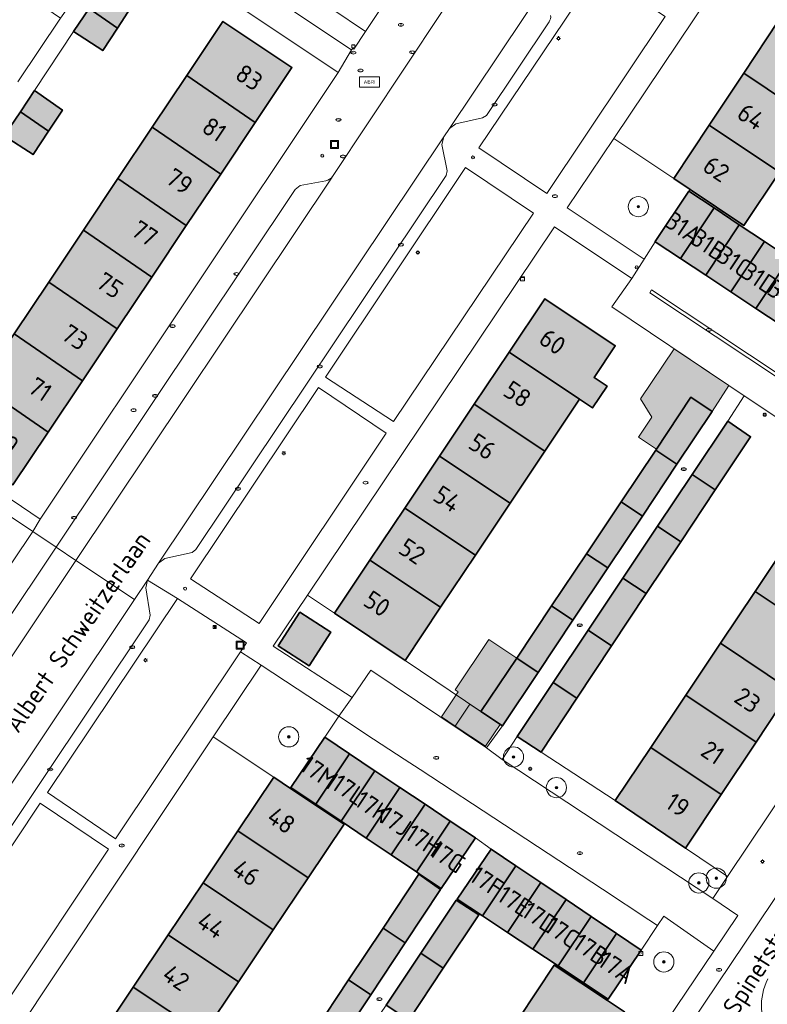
# Model space of a CAD drawing. Header units: metres. Extents: x 125349 to 128236, y 501602 to 503797.
# Tile 389 of 656: x 126907 to 126981, y 502274 to 502371. Entities that reach past the tile are written whole.
import ezdxf
from ezdxf.enums import TextEntityAlignment as Align

# ---------------------------------------------------------------- set-up
doc = ezdxf.new("R2010")
doc.units = ezdxf.units.M
doc.layers.get('0').update_dxf_attribs({"linetype": 'CONTINUOUS'})
for name, color, linetype, lineweight in [('B-WE-GR-BEPLANTING_CULTUUR_HEESTERS-GV', 90, 'CONTINUOUS', 18), ('B-WE-GR-BOOM-S-500', 90, 'CONTINUOUS', 18), ('B-WE-GR-GROENVOORZIENING-GV', 80, 'CONTINUOUS', 18), ('B-WE-IE-MEUBILAIR-S', 7, 'CONTINUOUS', 18), ('B-WE-IE-MEUBILAIR_WEGMEUBILAIR-S', 7, 'CONTINUOUS', 18), ('B-WE-IE-MEUBILAIR_WEGMEUBILAIR_AFVALBAK-S', 7, 'CONTINUOUS', 18), ('B-WE-IE-TERREINAFSCHEIDING_KUNSTMATIG_MUUR-G', 90, 'IE-TERREINAFSCHEIDING_KUNSTMATIG-SO', 18), ('B-WE-OG-BEBOUWING-GV', 7, 'CONTINUOUS', 35), ('B-WE-OG-BEBOUWING-T18', 10, 'CONTINUOUS', 18), ('B-WE-OG-BEBOUWING_OVERBOUWING-GV', 7, 'CONTINUOUS', 18), ('B-WE-OG-BEBOUWING_SCHUUR-GV', 7, 'CONTINUOUS', 18), ('B-WE-OG-TERREIN_BEGROEID-GV', 7, 'CONTINUOUS', 18), ('B-WE-OG-TERREIN_ERF-GV', 7, 'CONTINUOUS', 18), ('B-WE-OG-TOPOGRAFIE-T18', 10, 'CONTINUOUS', 18), ('B-WE-VH-GESLOTENVERHARDING_ASFALT-GV', 10, 'CONTINUOUS', 18), ('B-WE-VH-GESLOTENVERHARDING_BETON-GV', 10, 'CONTINUOUS', 18), ('B-WE-VH-OPENVERHARDING-GV', 90, 'CONTINUOUS', 18), ('B-WE-VH-OPENVERHARDING_BETONSTRAATSTEEN-GV', 90, 'CONTINUOUS', 18)]:
    doc.layers.add(name, color=color, linetype=linetype, lineweight=lineweight)
for name, color, linetype, lineweight, true_color in [('B-WE-OG-BEBOUWING-V', 7, 'CONTINUOUS', 18, 0xcc646e), ('B-WE-OG-BEBOUWING_OVERBOUWING-V', 7, 'CONTINUOUS', 18, 0xcc646e), ('B-WE-OG-BEBOUWING_SCHUUR-V', 7, 'CONTINUOUS', 18, 0xcc646e)]:
    doc.layers.add(name, color=color, linetype=linetype, lineweight=lineweight, true_color=true_color)
doc.styles.add('NLCS-ISO', font='NLCS-ISO.ttf')
doc.styles.add('NLCS-ISO-M1000-T18', font='NLCS-ISO.ttf', dxfattribs={"height": 1.8})
doc.linetypes.add('IE-TERREINAFSCHEIDING_KUNSTMATIG-SO', pattern='A,4,[82,NLCS.SHX,S=0.75,R=90,X=0,Y=0],4,-2', length=10)

# ---------------------------------------------------------------- blocks, each defined once
blk = doc.blocks.new('SIE-WEG_AFVALBAK-SO')
at = {"color": 0, "linetype": 'ByBlock', "lineweight": 18}
for points in [[(-2, -2), (2, -2), (2, 2), (-2, 2)], [(-1.5, -1.5), (1.5, -1.5), (1.5, 1.5), (-1.5, 1.5)]]:
    blk.add_lwpolyline(points, close=True, dxfattribs=at)
blk = doc.blocks.new('SIE-MEUBILAIR_BORD_LOCATIEPAAL-SO')
blk.add_lwpolyline([(-0.75, -0.75), (0.75, -0.75), (0.75, 0.75), (-0.75, 0.75)], close=True)
at = {"style": 'NLCS-ISO'}
blk.add_text('lp', height=0.75, dxfattribs=at).set_placement((0.01, 0.12), align=Align.MIDDLE_CENTER)
blk = doc.blocks.new('SIE-MEUBILAIR_BORD_INFORMATIE-SO')
h = blk.add_hatch(color=256)
h.dxf.hatch_style = 1
h.paths.add_polyline_path([(0.13, 0.2), (-0.33, 0.2), (-0.33, 0.08), (-0.13, 0.08), (-0.13, -0.65), (0.13, -0.65)])
h = blk.add_hatch(color=256)
h.dxf.hatch_style = 1
edge = h.paths.add_edge_path()
edge.add_arc((0, 0.5), 0.149, 0, 360)
for points in [[(-0.75, -0.75), (0.75, -0.75), (0.75, 0.75), (-0.75, 0.75)], [(0.13, 0.2), (-0.33, 0.2), (-0.33, 0.08), (-0.13, 0.08), (-0.13, -0.65), (0.13, -0.65)]]:
    blk.add_lwpolyline(points, close=True)
blk.add_circle((0, 0.5), 0.149)
blk = doc.blocks.new('SIE-MEUBILAIR_KAST_CAI-SO')
for points in [[(-1, 1), (1, 1), (1, 0.84), (-1, 0.84)], [(-1, 0.76), (1, 0.76), (1, -1), (-1, -1)]]:
    blk.add_lwpolyline(points, close=True)
at = {"style": 'NLCS-ISO'}
blk.add_text('cai', height=0.75, dxfattribs=at).set_placement((0, 0), align=Align.MIDDLE_CENTER)
blk = doc.blocks.new('SIE-MEUBILAIR_KAST_ELEKTRA-SO')
for points in [[(-1, 1), (1, 1), (1, 0.84), (-1, 0.84)], [(-1, 0.76), (1, 0.76), (1, -1), (-1, -1)]]:
    blk.add_lwpolyline(points, close=True)
at = {"style": 'NLCS-ISO'}
blk.add_text('et', height=0.75, dxfattribs=at).set_placement((0, 0), align=Align.MIDDLE_CENTER)
blk = doc.blocks.new('SIE-MEUBILAIR_PAAL_LICHTMAST-SO')
for points in [[(-0.62, 0), (-1, 0)], [(-0.71, 0.71), (-0.44, 0.44)], [(0, 1), (0, 0.62)], [(0.44, 0.44), (0.71, 0.71)], [(1, 0), (0.62, 0)], [(-0.71, -0.71), (-0.44, -0.44)], [(0, -0.62), (0, -1)], [(0.44, -0.44), (0.71, -0.71)]]:
    blk.add_lwpolyline(points)
blk.add_circle((0, 0), 0.5)
blk = doc.blocks.new('SIE-MEUBILAIR_PAAL_AFSLUITPAAL-SO')
blk.add_circle((0, 0), 0.75)
at = {"style": 'NLCS-ISO'}
blk.add_text('af', height=0.75, dxfattribs=at).set_placement((0, 0.05), align=Align.MIDDLE_CENTER)
blk = doc.blocks.new('SIE-MEUBILAIR_PAAL_HALTEPAAL-SO')
blk.add_circle((0, 0), 0.75)
at = {"style": 'NLCS-ISO'}
blk.add_text('ht', height=0.75, dxfattribs=at).set_placement((0, 0.06), align=Align.MIDDLE_CENTER)
blk = doc.blocks.new('SIE-MEUBILAIR_PUT_KOLK-SO')
blk.add_ellipse((0, 0), major_axis=(1.25, 0), ratio=0.54)
at = {"style": 'NLCS-ISO'}
blk.add_text('klk', height=0.75, dxfattribs=at).set_placement((0.03, 0), align=Align.MIDDLE_CENTER)
blk = doc.blocks.new('SIE-MEUBILAIR_PUT_RIOOLPUT-SO')
blk.add_ellipse((0, 0), major_axis=(1.25, 0), ratio=0.54)
at = {"style": 'NLCS-ISO'}
blk.add_text('ri', height=0.75, dxfattribs=at).set_placement((-0.04, 0.07), align=Align.MIDDLE_CENTER)
blk = doc.blocks.new('SIE-MEUBILAIR_PUT_WATERLEIDINGPUT-SO')
blk.add_ellipse((0, 0), major_axis=(1.25, 0), ratio=0.54)
at = {"style": 'NLCS-ISO'}
blk.add_text('wl', height=0.75, dxfattribs=at).set_placement((-0.14, 0), align=Align.MIDDLE_CENTER)
blk = doc.blocks.new('SIE-MEUBILAIR_PUT_BRANDKRAAN-SO')
blk.add_ellipse((0, 0), major_axis=(1.25, 0), ratio=0.54)
at = {"style": 'NLCS-ISO'}
blk.add_text('bk', height=0.75, dxfattribs=at).set_placement((0.03, 0), align=Align.MIDDLE_CENTER)
blk = doc.blocks.new('SIE-WEG_ABRI-SO')
blk.add_lwpolyline([(-5, -2.5), (5, -2.5), (5, 2.5), (-5, 2.5)], close=True)
at = {"style": 'NLCS-ISO'}
blk.add_text('ABRI', height=1.8, dxfattribs=at).set_placement((0, 0), align=Align.MIDDLE_CENTER)
blk = doc.blocks.new('SGR-BOOM_01-SO')
at = {"linetype": 'ByBlock', "lineweight": 18}
h = blk.add_hatch(color=0, dxfattribs=at)
h.dxf.hatch_style = 1
edge = h.paths.add_edge_path()
edge.add_arc((0, 0), 0.25, 0, 360)
at = {"color": 0, "linetype": 'ByBlock', "lineweight": 18}
for radius in [2, 0.25]:
    blk.add_circle((0, 0), radius, dxfattribs=at)

msp = doc.modelspace()

# ---------------------------------------------------------------- hatches: boundary and pattern name
at = {"layer": 'B-WE-OG-BEBOUWING-V'}
for points in [[(126915.582, 502374.375), (126914.184, 502372.335), (126916.997, 502370.404), (126918.384, 502372.522)], [(126914.184, 502372.335), (126912.633, 502370.071), (126915.534, 502368.17), (126916.997, 502370.404)], [(126923.844, 502365.702), (126930.622, 502361.049), (126934.254, 502366.483), (126927.424, 502371.061)], [(126978.991, 502365.944), (126985.94, 502361.286), (126989.359, 502366.437), (126982.412, 502371.096)], [(126920.434, 502360.597), (126927.21, 502355.945), (126930.622, 502361.049), (126923.844, 502365.702)], [(126978.991, 502365.944), (126975.569, 502360.792), (126982.52, 502356.134), (126985.94, 502361.286)], [(126910.173, 502360.199), (126911.534, 502362.265), (126908.782, 502364.217), (126907.382, 502362.115)], [(126910.173, 502360.199), (126907.382, 502362.115), (126905.782, 502359.713), (126908.634, 502357.862)], [(126920.434, 502360.597), (126917.025, 502355.493), (126923.799, 502350.841), (126927.21, 502355.945)], [(126975.569, 502360.792), (126972.059, 502355.507), (126973.675, 502354.426), (126979.014, 502350.852), (126982.52, 502356.134)], [(126923.799, 502350.841), (126917.025, 502355.493), (126913.621, 502350.398), (126920.382, 502345.729)], [(126973.561, 502354.256), (126970.211, 502349.252), (126970.233, 502349.237), (126972.742, 502347.573), (126976.066, 502352.583)], [(126975.231, 502345.921), (126978.549, 502350.924), (126976.066, 502352.583), (126972.742, 502347.573)], [(126981.033, 502349.264), (126978.549, 502350.924), (126975.231, 502345.921), (126977.72, 502344.27)], [(126916.954, 502340.6), (126920.382, 502345.729), (126913.621, 502350.398), (126910.182, 502345.25)], [(126981.033, 502349.264), (126977.72, 502344.27), (126980.2, 502342.624), (126983.51, 502347.61)], [(126980.2, 502342.624), (126982.689, 502340.972), (126985.993, 502345.951), (126983.51, 502347.61)], [(126913.531, 502335.48), (126916.954, 502340.6), (126910.182, 502345.25), (126906.762, 502340.129)], [(126962.727, 502333.645), (126964.01, 502332.788), (126965.454, 502334.951), (126964.17, 502335.808), (126966.262, 502338.943), (126959.308, 502343.597), (126955.754, 502338.292)], [(126913.531, 502335.48), (126906.762, 502340.129), (126903.363, 502335.041), (126910.131, 502330.393)], [(126962.727, 502333.645), (126955.754, 502338.292), (126952.312, 502333.154), (126959.298, 502328.506)], [(126903.363, 502335.041), (126899.818, 502329.734), (126906.642, 502325.173), (126910.131, 502330.393)], [(126959.298, 502328.506), (126952.312, 502333.154), (126948.868, 502328.012), (126955.866, 502323.363)], [(126972.381, 502327.208), (126975.868, 502332.438), (126973.766, 502333.839), (126970.274, 502328.614)], [(126977.419, 502331.486), (126973.889, 502326.201), (126976.174, 502324.676), (126979.669, 502329.935)], [(126972.381, 502327.208), (126970.274, 502328.614), (126966.844, 502323.481), (126968.957, 502322.072)], [(126955.866, 502323.363), (126948.868, 502328.012), (126945.423, 502322.871), (126952.423, 502318.203)], [(126970.461, 502321.068), (126972.758, 502319.535), (126976.174, 502324.676), (126973.889, 502326.201)], [(126965.532, 502316.934), (126968.957, 502322.072), (126966.844, 502323.481), (126963.413, 502318.347)], [(126948.981, 502313.044), (126952.423, 502318.203), (126945.423, 502322.871), (126941.972, 502317.719)], [(126969.341, 502314.393), (126972.758, 502319.535), (126970.461, 502321.068), (126967.032, 502315.933)], [(126983.545, 502319.75), (126980.115, 502314.618), (126987.055, 502309.977), (126990.475, 502315.115)], [(126965.532, 502316.934), (126963.413, 502318.347), (126959.959, 502313.179), (126962.085, 502311.764)], [(126945.462, 502307.77), (126948.981, 502313.044), (126941.972, 502317.719), (126938.458, 502312.473)], [(126969.341, 502314.393), (126967.032, 502315.933), (126963.582, 502310.767), (126965.904, 502309.221)], [(126976.685, 502309.486), (126983.634, 502304.838), (126987.055, 502309.977), (126980.115, 502314.618)], [(126935.047, 502312.549), (126932.9, 502309.225), (126935.958, 502307.25), (126938.106, 502310.574)], [(126958.64, 502306.597), (126962.085, 502311.764), (126959.959, 502313.179), (126956.511, 502308.019)], [(126960.132, 502305.6), (126962.463, 502304.043), (126965.904, 502309.221), (126963.582, 502310.767)], [(126973.244, 502304.337), (126980.205, 502299.686), (126983.634, 502304.838), (126976.685, 502309.486)], [(126952.966, 502302.715), (126955.118, 502301.314), (126958.64, 502306.597), (126956.511, 502308.019)], [(126956.568, 502300.264), (126958.92, 502298.711), (126962.463, 502304.043), (126960.132, 502305.6)], [(126976.759, 502294.509), (126980.205, 502299.686), (126973.244, 502304.337), (126969.78, 502299.154)], [(126939.962, 502298.532), (126937.5, 502300.18), (126934.159, 502295.19), (126936.627, 502293.538), (126936.632, 502293.545), (126939.96, 502298.529)], [(126976.759, 502294.509), (126969.78, 502299.154), (126966.274, 502293.907), (126973.228, 502289.204)], [(126939.962, 502298.532), (126939.96, 502298.529), (126936.632, 502293.545), (126936.627, 502293.538), (126939.044, 502291.92), (126939.12, 502291.869), (126942.455, 502296.864), (126942.412, 502296.892)], [(126934.105, 502295.11), (126932.46, 502296.211), (126928.912, 502290.911), (126935.861, 502286.256), (126939.413, 502291.557)], [(126944.95, 502295.198), (126942.455, 502296.864), (126939.12, 502291.869), (126941.608, 502290.193)], [(126944.95, 502295.198), (126941.608, 502290.193), (126944.096, 502288.517), (126947.445, 502293.532)], [(126944.096, 502288.517), (126946.584, 502286.841), (126949.94, 502291.866), (126947.445, 502293.532)], [(126946.584, 502286.841), (126946.855, 502286.659), (126949.019, 502285.201), (126952.435, 502290.2), (126949.94, 502291.866)], [(126925.46, 502285.753), (126932.415, 502281.114), (126935.861, 502286.256), (126928.912, 502290.911)], [(126953.115, 502282.498), (126956.423, 502287.453), (126953.97, 502289.105), (126950.62, 502284.151)], [(126953.115, 502282.498), (126955.616, 502280.841), (126958.911, 502285.777), (126956.423, 502287.453)], [(126943.285, 502281.284), (126945.469, 502279.825), (126948.969, 502285.101), (126946.818, 502286.603)], [(126925.46, 502285.753), (126922.007, 502280.595), (126928.968, 502275.971), (126932.415, 502281.114)], [(126958.117, 502279.185), (126961.399, 502284.101), (126958.911, 502285.777), (126955.616, 502280.841)], [(126947.011, 502278.794), (126949.243, 502277.302), (126952.772, 502282.599), (126950.52, 502284.051)], [(126958.117, 502279.185), (126960.618, 502277.528), (126963.888, 502282.424), (126961.399, 502284.101)], [(126966.376, 502280.748), (126963.888, 502282.424), (126960.618, 502277.528), (126963.12, 502275.871)], [(126928.968, 502275.971), (126922.007, 502280.595), (126918.548, 502275.428), (126925.5, 502270.795)], [(126942.055, 502274.679), (126945.469, 502279.825), (126943.285, 502281.284), (126939.869, 502276.141)], [(126966.376, 502280.748), (126963.12, 502275.871), (126965.579, 502274.242), (126968.829, 502279.096)], [(126945.818, 502272.161), (126949.243, 502277.302), (126947.011, 502278.794), (126943.583, 502273.657)], [(126963.67, 502267.722), (126967.179, 502272.991), (126965.49, 502274.109), (126960.226, 502277.594), (126956.711, 502272.322)], [(126942.055, 502274.679), (126939.869, 502276.141), (126936.449, 502270.993), (126938.638, 502269.528)], [(126922.054, 502265.653), (126925.5, 502270.795), (126918.548, 502275.428), (126915.095, 502270.27)]]:
    msp.add_hatch(color=256, dxfattribs=at).paths.add_polyline_path(points)
at = {"layer": 'B-WE-OG-BEBOUWING_OVERBOUWING-V'}
for points in [[(126970.337, 502328.709), (126973.766, 502333.839), (126975.868, 502332.438), (126977.508, 502334.999), (126972.086, 502338.645), (126968.778, 502333.684), (126969.891, 502331.872), (126968.569, 502329.888)], [(126950.423, 502301.283), (126951.865, 502303.44), (126952.966, 502302.715), (126956.511, 502308.019), (126953.763, 502309.856), (126950.43, 502304.869), (126950.709, 502304.682), (126949.051, 502302.202)]]:
    msp.add_hatch(color=256, dxfattribs=at).paths.add_polyline_path(points)
at = {"layer": 'B-WE-OG-BEBOUWING_SCHUUR-V'}
msp.add_hatch(color=256, dxfattribs=at).paths.add_polyline_path([(126953.425, 502299.276), (126954.867, 502301.433), (126951.865, 502303.44), (126950.423, 502301.283)])

# ---------------------------------------------------------------- linework, layer by layer
at = {"layer": 'B-WE-GR-BEPLANTING_CULTUUR_HEESTERS-GV', "flags": 128}
for points in [[(126938.215, 502372.314), (126931.335, 502376.878), (126921.262, 502383.381), (126920.091, 502381.641), (126940.149, 502368.238), (126940.275, 502368.385), (126940.377, 502368.313), (126941.551, 502370.074)], [(126969.124, 502347.524), (126970.233, 502349.237), (126970.211, 502349.252), (126973.561, 502354.256), (126973.675, 502354.426), (126972.059, 502355.507), (126966.113, 502359.459), (126961.518, 502352.608)], [(126938.885, 502302.259), (126934.766, 502304.962), (126931.199, 502307.303), (126926.468, 502300.203), (126932.46, 502296.211), (126934.105, 502295.11), (126934.159, 502295.19), (126937.5, 502300.18)], [(126977.377, 502286.376), (126973.228, 502289.204), (126966.274, 502293.907), (126958.92, 502298.711), (126956.568, 502300.264), (126955.064, 502297.971), (126975.915, 502284.195)], [(126976.032, 502278.996), (126971.07, 502282.466), (126970.455, 502281.541), (126968.829, 502279.096), (126965.579, 502274.242), (126965.49, 502274.109), (126967.179, 502272.991), (126970.473, 502270.766)]]:
    msp.add_lwpolyline(points, close=True, dxfattribs=at)
at = {"layer": 'B-WE-GR-GROENVOORZIENING-GV', "flags": 128}
for points in [[(126952.966, 502302.715), (126945.462, 502307.77), (126938.458, 502312.473), (126935.801, 502314.258), (126932.41, 502309.198), (126940.237, 502304.096), (126942.074, 502306.83), (126953.527, 502299.135), (126955.118, 502301.314)], [(126935.047, 502312.549), (126938.106, 502310.574), (126935.958, 502307.25), (126932.9, 502309.225)]]:
    msp.add_lwpolyline(points, close=True, dxfattribs=at)
at = {"layer": 'B-WE-IE-TERREINAFSCHEIDING_KUNSTMATIG_MUUR-G', "flags": 128}
msp.add_lwpolyline([(126958.92, 502298.711), (126966.274, 502293.907)], dxfattribs=at)
at = {"layer": 'B-WE-OG-BEBOUWING-GV', "flags": 128}
for points in [[(126915.582, 502374.375), (126914.184, 502372.335), (126916.997, 502370.404), (126918.384, 502372.522)], [(126914.184, 502372.335), (126912.633, 502370.071), (126915.534, 502368.17), (126916.997, 502370.404)], [(126923.844, 502365.702), (126930.622, 502361.049), (126934.254, 502366.483), (126927.424, 502371.061)], [(126978.991, 502365.944), (126985.94, 502361.286), (126989.359, 502366.437), (126982.412, 502371.096)], [(126920.434, 502360.597), (126927.21, 502355.945), (126930.622, 502361.049), (126923.844, 502365.702)], [(126978.991, 502365.944), (126975.569, 502360.792), (126982.52, 502356.134), (126985.94, 502361.286)], [(126910.173, 502360.199), (126911.534, 502362.265), (126908.782, 502364.217), (126907.382, 502362.115)], [(126910.173, 502360.199), (126907.382, 502362.115), (126905.782, 502359.713), (126908.634, 502357.862)], [(126920.434, 502360.597), (126917.025, 502355.493), (126923.799, 502350.841), (126927.21, 502355.945)], [(126975.569, 502360.792), (126972.059, 502355.507), (126973.675, 502354.426), (126979.014, 502350.852), (126982.52, 502356.134)], [(126923.799, 502350.841), (126917.025, 502355.493), (126913.621, 502350.398), (126920.382, 502345.729)], [(126973.561, 502354.256), (126970.211, 502349.252), (126970.233, 502349.237), (126972.742, 502347.573), (126976.066, 502352.583)], [(126975.231, 502345.921), (126978.549, 502350.924), (126976.066, 502352.583), (126972.742, 502347.573)], [(126981.033, 502349.264), (126978.549, 502350.924), (126975.231, 502345.921), (126977.72, 502344.27)], [(126916.954, 502340.6), (126920.382, 502345.729), (126913.621, 502350.398), (126910.182, 502345.25)], [(126981.033, 502349.264), (126977.72, 502344.27), (126980.2, 502342.624), (126983.51, 502347.61)], [(126980.2, 502342.624), (126982.689, 502340.972), (126985.993, 502345.951), (126983.51, 502347.61)], [(126913.531, 502335.48), (126916.954, 502340.6), (126910.182, 502345.25), (126906.762, 502340.129)], [(126962.727, 502333.645), (126964.01, 502332.788), (126965.454, 502334.951), (126964.17, 502335.808), (126966.262, 502338.943), (126959.308, 502343.597), (126955.754, 502338.292)], [(126913.531, 502335.48), (126906.762, 502340.129), (126903.363, 502335.041), (126910.131, 502330.393)], [(126962.727, 502333.645), (126955.754, 502338.292), (126952.312, 502333.154), (126959.298, 502328.506)], [(126903.363, 502335.041), (126899.818, 502329.734), (126906.642, 502325.173), (126910.131, 502330.393)], [(126959.298, 502328.506), (126952.312, 502333.154), (126948.868, 502328.012), (126955.866, 502323.363)], [(126972.381, 502327.208), (126975.868, 502332.438), (126973.766, 502333.839), (126970.274, 502328.614)], [(126977.419, 502331.486), (126973.889, 502326.201), (126976.174, 502324.676), (126979.669, 502329.935)], [(126972.381, 502327.208), (126970.274, 502328.614), (126966.844, 502323.481), (126968.957, 502322.072)], [(126955.866, 502323.363), (126948.868, 502328.012), (126945.423, 502322.871), (126952.423, 502318.203)], [(126970.461, 502321.068), (126972.758, 502319.535), (126976.174, 502324.676), (126973.889, 502326.201)], [(126965.532, 502316.934), (126968.957, 502322.072), (126966.844, 502323.481), (126963.413, 502318.347)], [(126948.981, 502313.044), (126952.423, 502318.203), (126945.423, 502322.871), (126941.972, 502317.719)], [(126969.341, 502314.393), (126972.758, 502319.535), (126970.461, 502321.068), (126967.032, 502315.933)], [(126983.545, 502319.75), (126980.115, 502314.618), (126987.055, 502309.977), (126990.475, 502315.115)], [(126965.532, 502316.934), (126963.413, 502318.347), (126959.959, 502313.179), (126962.085, 502311.764)], [(126945.462, 502307.77), (126948.981, 502313.044), (126941.972, 502317.719), (126938.458, 502312.473)], [(126969.341, 502314.393), (126967.032, 502315.933), (126963.582, 502310.767), (126965.904, 502309.221)], [(126976.685, 502309.486), (126983.634, 502304.838), (126987.055, 502309.977), (126980.115, 502314.618)], [(126935.047, 502312.549), (126932.9, 502309.225), (126935.958, 502307.25), (126938.106, 502310.574)], [(126958.64, 502306.597), (126962.085, 502311.764), (126959.959, 502313.179), (126956.511, 502308.019)], [(126960.132, 502305.6), (126962.463, 502304.043), (126965.904, 502309.221), (126963.582, 502310.767)], [(126973.244, 502304.337), (126980.205, 502299.686), (126983.634, 502304.838), (126976.685, 502309.486)], [(126952.966, 502302.715), (126955.118, 502301.314), (126958.64, 502306.597), (126956.511, 502308.019)], [(126956.568, 502300.264), (126958.92, 502298.711), (126962.463, 502304.043), (126960.132, 502305.6)], [(126976.759, 502294.509), (126980.205, 502299.686), (126973.244, 502304.337), (126969.78, 502299.154)], [(126939.962, 502298.532), (126937.5, 502300.18), (126934.159, 502295.19), (126936.627, 502293.538), (126936.632, 502293.545), (126939.96, 502298.529)], [(126976.759, 502294.509), (126969.78, 502299.154), (126966.274, 502293.907), (126973.228, 502289.204)], [(126939.962, 502298.532), (126939.96, 502298.529), (126936.632, 502293.545), (126936.627, 502293.538), (126939.044, 502291.92), (126939.12, 502291.869), (126942.455, 502296.864), (126942.412, 502296.892)], [(126934.105, 502295.11), (126932.46, 502296.211), (126928.912, 502290.911), (126935.861, 502286.256), (126939.413, 502291.557)], [(126944.95, 502295.198), (126942.455, 502296.864), (126939.12, 502291.869), (126941.608, 502290.193)], [(126944.95, 502295.198), (126941.608, 502290.193), (126944.096, 502288.517), (126947.445, 502293.532)], [(126944.096, 502288.517), (126946.584, 502286.841), (126949.94, 502291.866), (126947.445, 502293.532)], [(126946.584, 502286.841), (126946.855, 502286.659), (126949.019, 502285.201), (126952.435, 502290.2), (126949.94, 502291.866)], [(126925.46, 502285.753), (126932.415, 502281.114), (126935.861, 502286.256), (126928.912, 502290.911)], [(126953.115, 502282.498), (126956.423, 502287.453), (126953.97, 502289.105), (126950.62, 502284.151)], [(126953.115, 502282.498), (126955.616, 502280.841), (126958.911, 502285.777), (126956.423, 502287.453)], [(126943.285, 502281.284), (126945.469, 502279.825), (126948.969, 502285.101), (126946.818, 502286.603)], [(126925.46, 502285.753), (126922.007, 502280.595), (126928.968, 502275.971), (126932.415, 502281.114)], [(126958.117, 502279.185), (126961.399, 502284.101), (126958.911, 502285.777), (126955.616, 502280.841)], [(126947.011, 502278.794), (126949.243, 502277.302), (126952.772, 502282.599), (126950.52, 502284.051)], [(126958.117, 502279.185), (126960.618, 502277.528), (126963.888, 502282.424), (126961.399, 502284.101)], [(126966.376, 502280.748), (126963.888, 502282.424), (126960.618, 502277.528), (126963.12, 502275.871)], [(126928.968, 502275.971), (126922.007, 502280.595), (126918.548, 502275.428), (126925.5, 502270.795)], [(126942.055, 502274.679), (126945.469, 502279.825), (126943.285, 502281.284), (126939.869, 502276.141)], [(126966.376, 502280.748), (126963.12, 502275.871), (126965.579, 502274.242), (126968.829, 502279.096)], [(126945.818, 502272.161), (126949.243, 502277.302), (126947.011, 502278.794), (126943.583, 502273.657)], [(126963.67, 502267.722), (126967.179, 502272.991), (126965.49, 502274.109), (126960.226, 502277.594), (126956.711, 502272.322)], [(126942.055, 502274.679), (126939.869, 502276.141), (126936.449, 502270.993), (126938.638, 502269.528)], [(126922.054, 502265.653), (126925.5, 502270.795), (126918.548, 502275.428), (126915.095, 502270.27)]]:
    msp.add_lwpolyline(points, close=True, dxfattribs=at)
at = {"layer": 'B-WE-OG-BEBOUWING_OVERBOUWING-GV', "flags": 128}
for points in [[(126970.337, 502328.709), (126973.766, 502333.839), (126975.868, 502332.438), (126977.508, 502334.999), (126972.086, 502338.645), (126968.778, 502333.684), (126969.891, 502331.872), (126968.569, 502329.888)], [(126950.423, 502301.283), (126951.865, 502303.44), (126952.966, 502302.715), (126956.511, 502308.019), (126953.763, 502309.856), (126950.43, 502304.869), (126950.709, 502304.682), (126949.051, 502302.202)]]:
    msp.add_lwpolyline(points, close=True, dxfattribs=at)
at = {"layer": 'B-WE-OG-BEBOUWING_SCHUUR-GV', "flags": 128}
msp.add_lwpolyline([(126953.425, 502299.276), (126954.867, 502301.433), (126951.865, 502303.44), (126950.423, 502301.283)], close=True, dxfattribs=at)
at = {"layer": 'B-WE-OG-TERREIN_BEGROEID-GV', "flags": 128}
for points in [[(126952.765, 502358.553), (126959.483, 502354.031), (126971.208, 502371.543), (126964.466, 502375.976)], [(126958.177, 502352.075), (126951.454, 502356.599), (126951.321, 502356.4), (126937.573, 502335.841), (126944.324, 502331.425)], [(126931.02, 502311.449), (126943.591, 502330.282), (126936.875, 502334.814), (126924.211, 502315.847)], [(126929.161, 502308.64), (126929.745, 502309.514), (126922.917, 502313.929), (126910.063, 502294.702), (126916.789, 502290.125)], [(126909.332, 502293.645), (126899.387, 502278.716), (126906.177, 502274.172), (126916.106, 502289.083)]]:
    msp.add_lwpolyline(points, close=True, dxfattribs=at)
at = {"layer": 'B-WE-OG-TERREIN_ERF-GV', "flags": 128}
for points in [[(126938.215, 502372.314), (126941.551, 502370.074), (126971.943, 502415.655)], [(126996.378, 502404.575), (126966.113, 502359.459), (126972.059, 502355.507), (126975.569, 502360.792), (126978.991, 502365.944), (126982.412, 502371.096), (126985.834, 502376.248)], [(126907.131, 502365.067), (126911.331, 502371.372), (126908.53, 502373.324), (126909.768, 502375.17), (126913.335, 502380.49), (126916.2, 502378.477), (126917.357, 502380.186), (126897.21, 502393.743)], [(126905.782, 502359.713), (126907.382, 502362.115), (126908.782, 502364.217), (126912.633, 502370.071), (126914.184, 502372.335), (126915.582, 502374.375), (126915.386, 502374.506), (126918.689, 502379.463), (126917.357, 502380.186), (126916.2, 502378.477), (126916.236, 502378.452), (126912.627, 502373.242), (126911.331, 502371.372), (126907.131, 502365.067)], [(126889.387, 502335.262), (126909.338, 502321.785), (126938.825, 502365.988), (126918.689, 502379.463), (126915.386, 502374.506), (126915.582, 502374.375), (126918.384, 502372.522), (126916.997, 502370.404), (126915.534, 502368.17), (126912.633, 502370.071), (126908.782, 502364.217), (126911.534, 502362.265), (126910.173, 502360.199), (126908.634, 502357.862), (126905.782, 502359.713)], [(126982.52, 502356.134), (126979.014, 502350.852), (126973.675, 502354.426), (126973.561, 502354.256), (126976.066, 502352.583), (126978.549, 502350.924), (126981.033, 502349.264), (126983.51, 502347.61)], [(126888.532, 502333.943), (126908.594, 502320.532), (126909.338, 502321.785), (126889.387, 502335.262)], [(126915.095, 502270.27), (126918.548, 502275.428), (126922.007, 502280.595), (126925.46, 502285.753), (126928.912, 502290.911), (126932.46, 502296.211), (126926.468, 502300.203), (126896.452, 502255.155)], [(126956.711, 502272.322), (126960.226, 502277.594), (126965.49, 502274.109), (126965.579, 502274.242), (126963.12, 502275.871), (126960.618, 502277.528), (126958.117, 502279.185), (126955.616, 502280.841), (126953.115, 502282.498), (126950.62, 502284.151), (126953.97, 502289.105), (126952.435, 502290.2), (126949.019, 502285.201), (126946.855, 502286.659), (126946.584, 502286.841), (126944.096, 502288.517), (126941.608, 502290.193), (126939.12, 502291.869), (126939.044, 502291.92), (126936.627, 502293.538), (126934.159, 502295.19), (126934.105, 502295.11), (126939.413, 502291.557), (126935.861, 502286.256), (126932.415, 502281.114), (126928.968, 502275.971), (126925.5, 502270.795)]]:
    msp.add_lwpolyline(points, dxfattribs=at)
for points in [[(126913.531, 502335.48), (126910.131, 502330.393), (126906.642, 502325.173), (126899.818, 502329.734), (126903.363, 502335.041), (126906.762, 502340.129), (126910.182, 502345.25), (126913.621, 502350.398), (126917.025, 502355.493), (126920.434, 502360.597), (126923.844, 502365.702), (126927.424, 502371.061), (126934.254, 502366.483), (126930.622, 502361.049), (126927.21, 502355.945), (126923.799, 502350.841), (126920.382, 502345.729), (126916.954, 502340.6)], [(126967.897, 502345.588), (126960.239, 502350.72), (126935.801, 502314.258), (126938.458, 502312.473), (126941.972, 502317.719), (126945.423, 502322.871), (126948.868, 502328.012), (126952.312, 502333.154), (126955.754, 502338.292), (126959.308, 502343.597), (126966.262, 502338.943), (126964.17, 502335.808), (126965.454, 502334.951), (126964.01, 502332.788), (126962.727, 502333.645), (126959.298, 502328.506), (126955.866, 502323.363), (126952.423, 502318.203), (126948.981, 502313.044), (126945.462, 502307.77), (126952.966, 502302.715), (126956.511, 502308.019), (126959.959, 502313.179), (126963.413, 502318.347), (126966.844, 502323.481), (126970.274, 502328.614), (126973.766, 502333.839), (126975.868, 502332.438), (126977.508, 502334.999), (126965.919, 502342.791)], [(126970.461, 502321.068), (126973.889, 502326.201), (126977.419, 502331.486), (126979.045, 502333.982), (126977.508, 502334.999), (126975.868, 502332.438), (126972.381, 502327.208), (126968.957, 502322.072), (126965.532, 502316.934), (126962.085, 502311.764), (126958.64, 502306.597), (126955.118, 502301.314), (126953.527, 502299.135), (126955.064, 502297.971), (126956.568, 502300.264), (126960.132, 502305.6), (126963.582, 502310.767), (126967.032, 502315.933)], [(126886.693, 502287.907), (126908.594, 502320.532), (126888.532, 502333.943), (126885.782, 502329.89), (126888.634, 502327.989), (126887.337, 502325.998), (126885.734, 502323.535), (126882.882, 502325.487), (126879.082, 502319.782), (126881.883, 502317.831), (126880.532, 502315.802), (126878.984, 502313.477), (126876.132, 502315.33), (126872.233, 502309.475), (126875.084, 502307.523), (126873.748, 502305.508), (126872.133, 502303.07), (126869.232, 502304.971), (126866.632, 502301.068)], [(126980.115, 502314.618), (126983.545, 502319.75), (126987.074, 502325.031), (126993.978, 502320.378), (126998.248, 502317.517), (126999.955, 502320.064), (126997.263, 502321.856), (126979.045, 502333.982), (126977.419, 502331.486), (126979.669, 502329.935), (126976.174, 502324.676), (126972.758, 502319.535), (126969.341, 502314.393), (126965.904, 502309.221), (126962.463, 502304.043), (126958.92, 502298.711), (126966.274, 502293.907), (126969.78, 502299.154), (126973.244, 502304.337), (126976.685, 502309.486)], [(126977.377, 502286.376), (126998.248, 502317.517), (126993.978, 502320.378), (126990.475, 502315.115), (126987.055, 502309.977), (126983.634, 502304.838), (126980.205, 502299.686), (126976.759, 502294.509), (126973.228, 502289.204)], [(126922.729, 502250.337), (126926.152, 502255.491), (126929.58, 502260.652), (126932.998, 502265.797), (126936.449, 502270.993), (126939.869, 502276.141), (126943.285, 502281.284), (126946.818, 502286.603), (126948.969, 502285.101), (126945.469, 502279.825), (126942.055, 502274.679), (126938.638, 502269.528), (126935.191, 502264.332), (126932.77, 502260.683), (126931.773, 502259.19), (126928.331, 502254.034), (126924.888, 502248.876), (126921.365, 502243.598), (126919.215, 502245.047)], [(126932.076, 502251.533), (126931.055, 502250), (126930.172, 502248.673), (126928.642, 502246.381), (126925.116, 502241.099), (126922.965, 502242.598), (126926.436, 502247.857), (126927.85, 502250), (126929.855, 502253.016), (126933.288, 502258.179), (126936.706, 502263.32), (126940.156, 502268.509), (126942.471, 502271.991), (126943.583, 502273.657), (126947.011, 502278.794), (126950.52, 502284.051), (126952.772, 502282.599), (126949.243, 502277.302), (126945.818, 502272.161), (126942.389, 502267.014), (126938.936, 502261.831), (126935.514, 502256.693)]]:
    msp.add_lwpolyline(points, close=True, dxfattribs=at)
at = {"layer": 'B-WE-VH-GESLOTENVERHARDING_ASFALT-GV', "flags": 128}
msp.add_lwpolyline([(126835.399, 502189.203), (126836.106, 502190.275), (126849.771, 502210.745), (126865.507, 502234.165), (126866.698, 502235.951), (126876.089, 502250), (126879.685, 502255.479), (126889.322, 502269.92), (126918.666, 502313.799), (126912.855, 502317.683), (126883.518, 502273.803), (126873.22, 502258.322), (126867.664, 502250), (126860.881, 502239.874), (126859.67, 502238.069), (126846.11, 502217.718), (126831.863, 502196.521)], dxfattribs=at)
at = {"layer": 'B-WE-VH-GESLOTENVERHARDING_BETON-GV', "flags": 128}
msp.add_lwpolyline([(126976.326, 502412.619), (126974.065, 502409.354), (126952.051, 502376.379), (126952.022, 502376.335), (126949.074, 502371.937), (126938.262, 502355.686), (126938.226, 502355.631), (126912.855, 502317.683), (126918.666, 502313.799), (126919.953, 502315.724), (126921.06, 502317.409), (126949.283, 502359.621), (126949.845, 502360.453), (126959.707, 502375.159)], dxfattribs=at)
at = {"layer": 'B-WE-VH-OPENVERHARDING-GV', "flags": 128}
for points in [[(126966.113, 502359.459), (126996.378, 502404.575), (126986.008, 502411.559), (126984.507, 502407.404)], [(126959.707, 502375.159), (126949.845, 502360.453)], [(126959.719, 502371.023), (126953.505, 502361.756), (126953.133, 502361.51), (126950.472, 502360.906), (126949.845, 502360.453), (126949.283, 502359.621), (126949.113, 502358.874), (126949.635, 502356.266), (126949.526, 502355.805), (126924.76, 502318.754), (126924.371, 502318.465), (126921.678, 502317.882), (126921.06, 502317.409), (126919.953, 502315.724), (126922.917, 502313.929), (126929.745, 502309.514), (126929.161, 502308.64), (126931.199, 502307.303), (126934.766, 502304.962), (126938.885, 502302.259)], [(126949.845, 502360.453), (126950.472, 502360.906), (126953.133, 502361.51), (126953.505, 502361.756), (126959.719, 502371.023)], [(126938.885, 502302.259), (126940.237, 502304.096), (126932.41, 502309.198), (126935.801, 502314.258), (126960.239, 502350.72), (126967.897, 502345.588), (126969.124, 502347.524), (126961.518, 502352.608), (126966.113, 502359.459)], [(126910.909, 502318.984), (126912.855, 502317.683), (126938.226, 502355.631), (126938.262, 502355.686)], [(126937.628, 502355.284), (126935.074, 502354.796), (126934.594, 502354.408), (126910.909, 502318.984)], [(127013.657, 502318.314), (127016.705, 502322.904), (127010.649, 502326.952), (127002.868, 502315.312), (127000, 502311.021), (126981.886, 502283.921), (126972.272, 502269.611), (126973.671, 502268.671)], [(126998.248, 502317.517), (126977.377, 502286.376), (126975.915, 502284.195), (126978.402, 502282.524), (126976.032, 502278.996), (126970.473, 502270.766)], [(126972.272, 502269.611), (126981.886, 502283.921)]]:
    msp.add_lwpolyline(points, dxfattribs=at)
for points in [[(126952.765, 502358.553), (126964.466, 502375.976), (126971.208, 502371.543), (126959.483, 502354.031)], [(126949.283, 502359.621), (126921.06, 502317.409), (126921.678, 502317.882), (126924.371, 502318.465), (126924.76, 502318.754), (126949.526, 502355.805), (126949.635, 502356.266), (126949.113, 502358.874)], [(126958.177, 502352.075), (126944.324, 502331.425), (126937.573, 502335.841), (126951.321, 502356.4), (126951.454, 502356.599)], [(126931.02, 502311.449), (126924.211, 502315.847), (126936.875, 502334.814), (126943.591, 502330.282)], [(126883.518, 502273.803), (126912.855, 502317.683), (126910.909, 502318.984), (126883.469, 502277.943), (126883.286, 502277.177), (126883.694, 502274.521)], [(126919.953, 502315.724), (126918.666, 502313.799), (126889.322, 502269.92), (126889.982, 502270.328), (126892.462, 502270.762), (126892.859, 502271.04), (126920.11, 502311.791), (126920.215, 502312.253), (126919.8, 502314.98)], [(126953.527, 502299.135), (126942.074, 502306.83), (126940.237, 502304.096), (126938.885, 502302.259), (126942.347, 502299.987), (126945.38, 502297.997), (126946.945, 502296.97), (126955.3, 502291.487), (126965.005, 502285.117), (126969.603, 502282.1), (126970.455, 502281.541), (126971.07, 502282.466), (126976.032, 502278.996), (126978.402, 502282.524), (126975.915, 502284.195), (126955.064, 502297.971)], [(126955.3, 502291.487), (126946.945, 502296.97), (126945.38, 502297.997), (126942.347, 502299.987), (126938.885, 502302.259), (126937.5, 502300.18), (126939.962, 502298.532), (126942.412, 502296.892), (126942.455, 502296.864), (126944.95, 502295.198), (126947.445, 502293.532), (126949.94, 502291.866), (126952.435, 502290.2), (126953.97, 502289.105), (126956.423, 502287.453), (126958.911, 502285.777), (126961.399, 502284.101), (126963.888, 502282.424), (126966.376, 502280.748), (126968.829, 502279.096), (126970.455, 502281.541), (126969.603, 502282.1), (126965.005, 502285.117)]]:
    msp.add_lwpolyline(points, close=True, dxfattribs=at)
at = {"layer": 'B-WE-VH-OPENVERHARDING-GV'}
for points in [[(126959.864, 502371.646, -0.200609), (126959.719, 502371.023)], [(126938.262, 502355.686, -0.198815), (126937.628, 502355.284)], [(126981.643, 502270.448, -0.263489), (126981.379, 502276.247)]]:
    msp.add_lwpolyline(points, format="xyb", dxfattribs=at)
at = {"layer": 'B-WE-VH-OPENVERHARDING_BETONSTRAATSTEEN-GV', "flags": 128}
for points in [[(126974.065, 502409.354), (126976.326, 502412.619), (126974.517, 502413.873), (126973.633, 502414.485), (126971.943, 502415.655), (126941.551, 502370.074), (126940.377, 502368.313), (126940.275, 502368.385), (126940.149, 502368.238), (126938.825, 502365.988), (126909.338, 502321.785), (126908.594, 502320.532)], [(126938.262, 502355.686), (126949.074, 502371.937), (126952.022, 502376.335), (126952.051, 502376.379)], [(126910.909, 502318.984), (126934.594, 502354.408), (126935.074, 502354.796), (126937.628, 502355.284)], [(126910.909, 502318.984), (126908.594, 502320.532), (126886.693, 502287.907), (126885.694, 502286.405), (126868.993, 502261.486), (126861.31, 502250), (126860.694, 502249.077), (126856.531, 502242.573), (126855.05, 502240.613), (126848.872, 502231.495), (126843.425, 502223.238), (126834.431, 502210.075), (126823.687, 502193.56), (126827.343, 502191.208)], [(126908.594, 502320.532), (126910.909, 502318.984)], [(126831.633, 502200.333), (126844.023, 502219.109), (126855.53, 502235.999), (126856.081, 502236.833), (126856.721, 502237.269), (126859.008, 502237.657), (126859.67, 502238.069), (126860.881, 502239.874), (126861.052, 502240.643), (126860.546, 502242.935), (126860.689, 502243.71), (126864.884, 502250), (126869.689, 502257.202), (126870.333, 502257.578), (126872.573, 502257.909), (126873.22, 502258.322), (126883.518, 502273.803), (126883.694, 502274.521), (126883.286, 502277.177), (126883.469, 502277.943), (126910.909, 502318.984)], [(126896.452, 502255.155), (126926.468, 502300.203), (126931.199, 502307.303), (126929.161, 502308.64), (126916.789, 502290.125), (126910.063, 502294.702), (126922.917, 502313.929), (126919.953, 502315.724), (126919.8, 502314.98), (126920.215, 502312.253), (126920.11, 502311.791), (126892.859, 502271.04)]]:
    msp.add_lwpolyline(points, dxfattribs=at)
for points in [[(126940.149, 502368.238), (126920.091, 502381.641), (126921.262, 502383.381), (126920.013, 502384.187), (126918.858, 502382.457), (126898.667, 502395.927), (126897.21, 502393.743), (126917.357, 502380.186), (126918.689, 502379.463), (126938.825, 502365.988)], [(126999.565, 502325.183), (127000, 502325.963), (127001.64, 502328.36), (127000, 502329.416), (126999.089, 502330.022), (126996.657, 502331.638), (126994.175, 502333.287), (126991.701, 502334.931), (126989.268, 502336.548), (126986.72, 502338.242), (126985.22, 502339.293), (126982.689, 502340.972), (126980.2, 502342.624), (126977.72, 502344.27), (126975.231, 502345.921), (126972.742, 502347.573), (126970.233, 502349.237), (126969.124, 502347.524), (126967.897, 502345.588), (126965.919, 502342.791), (126977.508, 502334.999), (126979.045, 502333.982), (126997.263, 502321.856)], [(126982.622, 502335.604), (126982.782, 502335.884), (126969.854, 502344.476), (126969.694, 502344.196)], [(126982.622, 502335.604), (126969.694, 502344.196), (126969.854, 502344.476), (126982.782, 502335.884)], [(126909.332, 502293.645), (126916.106, 502289.083), (126906.177, 502274.172), (126899.387, 502278.716)]]:
    msp.add_lwpolyline(points, close=True, dxfattribs=at)
at = {"layer": 'B-WE-VH-OPENVERHARDING_BETONSTRAATSTEEN-GV'}
for points in [[(126937.628, 502355.284, 0.198815), (126938.262, 502355.686)], [(126981.379, 502276.247, 0.263489), (126981.643, 502270.448)]]:
    msp.add_lwpolyline(points, format="xyb", dxfattribs=at)

# ---------------------------------------------------------------- block references
at = {"layer": 'B-WE-GR-BOOM-S-500', "xscale": 0.5, "yscale": 0.5, "zscale": 0.5}
for p in [(126968.553, 502352.71), (126933.943, 502300.21), (126956.194, 502298.223), (126960.445, 502295.185), (126976.272, 502286.226), (126974.549, 502285.751), (126971.084, 502277.929)]:
    msp.add_blockref('SGR-BOOM_01-SO', p, dxfattribs=at)
at = {"layer": 'B-WE-IE-MEUBILAIR-S', "xscale": 0.2, "yscale": 0.2, "zscale": 0.2}
for name, p in [('SIE-MEUBILAIR_PUT_KOLK-SO', (126945.044, 502370.715)), ('SIE-MEUBILAIR_PAAL_LICHTMAST-SO', (126960.647, 502369.38)), ('SIE-MEUBILAIR_PUT_BRANDKRAAN-SO', (126940.338, 502367.959)), ('SIE-MEUBILAIR_BORD_LOCATIEPAAL-SO', (126940.336, 502368.598)), ('SIE-MEUBILAIR_PUT_KOLK-SO', (126946.177, 502368)), ('SIE-MEUBILAIR_PUT_RIOOLPUT-SO', (126941.048, 502366.204)), ('SIE-MEUBILAIR_PUT_KOLK-SO', (126954.327, 502362.816)), ('SIE-MEUBILAIR_PUT_KOLK-SO', (126938.867, 502361.301)), ('SIE-MEUBILAIR_PAAL_HALTEPAAL-SO', (126937.255, 502357.76)), ('SIE-MEUBILAIR_PUT_KOLK-SO', (126939.313, 502357.681)), ('SIE-MEUBILAIR_PAAL_AFSLUITPAAL-SO', (126952.184, 502357.584)), ('SIE-MEUBILAIR_PUT_RIOOLPUT-SO', (126960.299, 502353.749)), ('SIE-MEUBILAIR_PUT_KOLK-SO', (126945.052, 502348.944)), ('SIE-MEUBILAIR_PAAL_LICHTMAST-SO', (126946.718, 502348.174)), ('SIE-MEUBILAIR_PAAL_AFSLUITPAAL-SO', (126968.393, 502346.702)), ('SIE-MEUBILAIR_PUT_KOLK-SO', (126928.759, 502346.046)), ('SIE-MEUBILAIR_KAST_CAI-SO', (126957.088, 502345.556)), ('SIE-MEUBILAIR_PUT_WATERLEIDINGPUT-SO', (126922.444, 502340.886)), ('SIE-MEUBILAIR_PUT_KOLK-SO', (126975.545, 502340.521)), ('SIE-MEUBILAIR_PUT_KOLK-SO', (126937.01, 502336.894)), ('SIE-MEUBILAIR_PUT_KOLK-SO', (126920.709, 502333.99)), ('SIE-MEUBILAIR_PUT_RIOOLPUT-SO', (126918.584, 502332.565)), ('SIE-MEUBILAIR_PAAL_LICHTMAST-SO', (126981.066, 502332.107)), ('SIE-MEUBILAIR_PAAL_LICHTMAST-SO', (126933.456, 502328.313)), ('SIE-MEUBILAIR_PUT_KOLK-SO', (126973.051, 502326.726)), ('SIE-MEUBILAIR_PUT_RIOOLPUT-SO', (126941.549, 502325.382)), ('SIE-MEUBILAIR_PUT_KOLK-SO', (126928.908, 502324.78)), ('SIE-MEUBILAIR_PUT_KOLK-SO', (126912.684, 502321.914)), ('SIE-MEUBILAIR_PAAL_AFSLUITPAAL-SO', (126923.685, 502314.89)), ('SIE-MEUBILAIR_BORD_INFORMATIE-SO', (126926.618, 502311.093)), ('SIE-MEUBILAIR_PUT_KOLK-SO', (126962.756, 502311.263)), ('SIE-MEUBILAIR_PUT_KOLK-SO', (126918.449, 502309.097)), ('SIE-MEUBILAIR_PAAL_LICHTMAST-SO', (126919.772, 502307.806)), ('SIE-MEUBILAIR_PUT_KOLK-SO', (126948.553, 502298.139)), ('SIE-MEUBILAIR_PUT_KOLK-SO', (126910.324, 502296.997)), ('SIE-MEUBILAIR_PAAL_LICHTMAST-SO', (126957.84, 502297.048)), ('SIE-MEUBILAIR_PUT_RIOOLPUT-SO', (126917.404, 502289.45)), ('SIE-MEUBILAIR_PUT_KOLK-SO', (126962.762, 502288.698)), ('SIE-MEUBILAIR_PAAL_LICHTMAST-SO', (126980.851, 502287.859)), ('SIE-MEUBILAIR_KAST_ELEKTRA-SO', (126968.79, 502278.768)), ('SIE-MEUBILAIR_PUT_RIOOLPUT-SO', (126976.544, 502277.143)), ('SIE-MEUBILAIR_PUT_KOLK-SO', (126942.913, 502274.238))]:
    msp.add_blockref(name, p, dxfattribs=at)
at = {"layer": 'B-WE-IE-MEUBILAIR_WEGMEUBILAIR-S', "xscale": 0.2, "yscale": 0.2, "zscale": 0.2}
msp.add_blockref('SIE-WEG_ABRI-SO', (126941.94, 502365.055), dxfattribs=at)
at = {"layer": 'B-WE-IE-MEUBILAIR_WEGMEUBILAIR_AFVALBAK-S', "xscale": 0.2, "yscale": 0.2, "zscale": 0.2}
for p in [(126938.463, 502358.865), (126929.127, 502309.295)]:
    msp.add_blockref('SIE-WEG_AFVALBAK-SO', p, dxfattribs=at)

# ---------------------------------------------------------------- texts
at = {"layer": 'B-WE-OG-BEBOUWING-T18', "style": 'NLCS-ISO-M1000-T18'}
for s, rotation, p in [('83', 326.2, (126930.025, 502365.513)), ('64', 326.4, (126979.724, 502361.625)), ('81', 326.2, (126926.575, 502360.366)), ('62', 326.4, (126976.28, 502356.44)), ('79', 326.2, (126923.125, 502355.218)), ('31A', 326.2, (126973.053, 502350.585)), ('77', 326.2, (126919.675, 502350.07)), ('31B', 326.3, (126975.555, 502348.925)), ('31C', 326.2, (126978.056, 502347.265)), ('31D', 326.3, (126980.558, 502345.605)), ('75', 326.2, (126916.224, 502344.922)), ('31E', 326.2, (126983.059, 502343.946)), ('73', 326.1, (126912.774, 502339.775)), ('60', 326.2, (126960.063, 502339.334)), ('71', 326.2, (126909.324, 502334.627)), ('58', 326.1, (126956.588, 502334.146)), ('69', 326.2, (126905.874, 502329.479)), ('56', 326.2, (126953.113, 502328.959)), ('54', 326.2, (126949.638, 502323.772)), ('52', 326.1, (126946.163, 502318.584)), ('50', 326.2, (126942.688, 502313.397)), ('23', 326.3, (126979.376, 502303.855)), ('21', 326.3, (126975.918, 502298.66)), ('17M', 325.9, (126936.943, 502296.7)), ('17L', 325.9, (126939.9, 502294.967)), ('17K', 326.3, (126942.255, 502293.284)), ('19', 326.4, (126972.46, 502293.464)), ('48', 326.2, (126933.215, 502291.946)), ('17J', 326.2, (126944.492, 502291.836)), ('17H', 326.3, (126947.28, 502289.96)), ('17G', 326.3, (126949.67, 502288.314)), ('46', 326.2, (126929.74, 502286.755)), ('17F', 326.3, (126953.539, 502285.886)), ('17E', 326.3, (126956.285, 502283.941)), ('17D', 326.3, (126958.81, 502282.301)), ('44', 326.2, (126926.265, 502281.563)), ('17C', 326.3, (126960.993, 502280.881)), ('17B', 326.2, (126963.859, 502279.145)), ('17A', 326.2, (126966.384, 502277.379)), ('42', 326.2, (126922.79, 502276.372))]:
    msp.add_text(s, height=1.8, rotation=rotation, dxfattribs=at).set_placement(p, align=Align.MIDDLE)
at = {"layer": 'B-WE-OG-TOPOGRAFIE-T18', "style": 'NLCS-ISO-M1000-T18'}
for s, rotation, p in [('Dr. Albert Schweitzerlaan', 55.5, (126911.857, 502308.912)), ('Spinetstraat', 57.6, (126981.24, 502278.252))]:
    msp.add_text(s, height=1.8, rotation=rotation, dxfattribs=at).set_placement(p, align=Align.MIDDLE)

doc.saveas('drawing.dxf')
